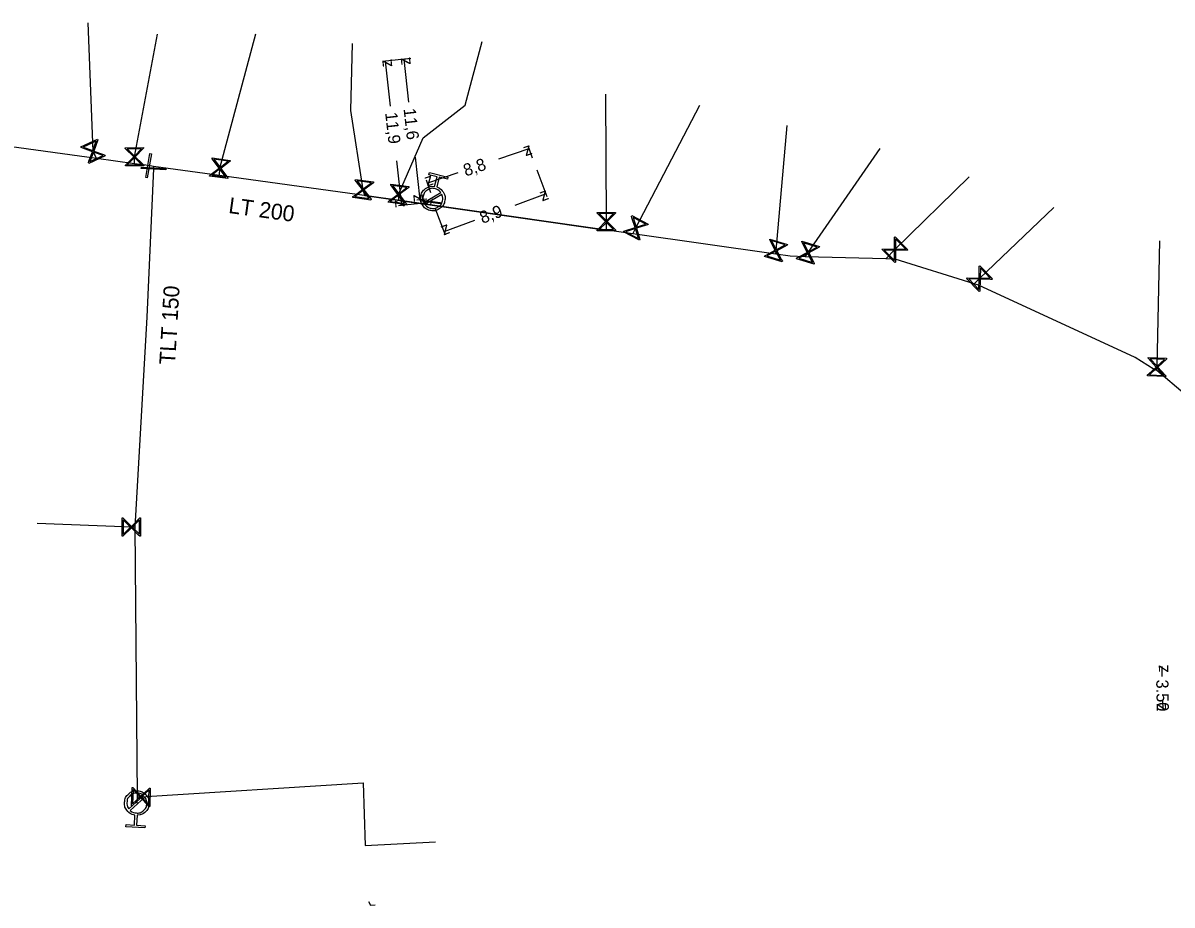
# Model space of a CAD drawing. Extents: x -643544 to -637295, y -1119190 to -1111715.
# Drawn here: x -641672.1 to -641578, y -1115273.1 to -1115200.8 of the extents above; entities that cross this region are included whole.
import ezdxf

# ---------------------------------------------------------------- set-up
doc = ezdxf.new("R2010")
doc.units = 0
for name, color, linetype in [('Default', 7, 'Continuous'), ('VP Hydrant', 7, 'Continuous'), ('VP Kótování', 7, 'Continuous'), ('VP Přípojka', 7, 'Continuous'), ('VP Řad', 7, 'Continuous'), ('VP Řad - popis', 7, 'Continuous'), ('VP Šoupě', 7, 'Continuous')]:
    doc.layers.add(name, color=color, linetype=linetype)

msp = doc.modelspace()

# ---------------------------------------------------------------- linework, layer by layer
at = {"layer": 'Default'}
for points in [[(-641638.216, -1115214.208), (-641637.874, -1115214.323), (-641637.687, -1115214.637), (-641637.475, -1115214.992), (-641637.575, -1115215.395), (-641637.675, -1115215.797), (-641638.03, -1115216.01), (-641638.384, -1115216.223), (-641638.788, -1115216.123), (-641639.188, -1115216.023), (-641639.402, -1115215.669), (-641639.616, -1115215.315), (-641639.516, -1115214.913), (-641639.416, -1115214.51), (-641639.063, -1115214.295), (-641638.749, -1115214.104), (-641638.394, -1115214.164)], [(-641637.899, -1115214.657), (-641638.066, -1115214.432), (-641638.351, -1115214.362), (-641638.679, -1115214.28), (-641638.966, -1115214.453), (-641639.254, -1115214.626), (-641639.335, -1115214.954), (-641639.406, -1115215.239), (-641639.285, -1115215.492)], [(-641639.191, -1115215.648), (-641639.023, -1115215.869), (-641638.742, -1115215.939), (-641638.416, -1115216.02), (-641638.128, -1115215.847), (-641637.839, -1115215.674), (-641637.758, -1115215.346), (-641637.688, -1115215.065), (-641637.805, -1115214.813)], [(-641662.951, -1115265.699), (-641663.308, -1115265.649), (-641663.55, -1115265.375), (-641663.823, -1115265.065), (-641663.799, -1115264.65), (-641663.774, -1115264.236), (-641663.465, -1115263.962), (-641663.155, -1115263.688), (-641662.74, -1115263.712), (-641662.328, -1115263.736), (-641662.053, -1115264.045), (-641661.778, -1115264.354), (-641661.802, -1115264.767), (-641661.827, -1115265.182), (-641662.134, -1115265.458), (-641662.407, -1115265.704), (-641662.767, -1115265.71)], [(-641662.256, -1115264.105), (-641662.462, -1115263.918), (-641662.751, -1115263.901), (-641663.086, -1115263.882), (-641663.338, -1115264.104), (-641663.59, -1115264.327), (-641663.61, -1115264.665), (-641663.627, -1115264.953), (-641663.466, -1115265.18)], [(-641663.345, -1115265.316), (-641663.139, -1115265.506), (-641662.846, -1115265.523), (-641662.509, -1115265.543), (-641662.258, -1115265.32), (-641662.007, -1115265.097), (-641661.988, -1115264.76), (-641661.97, -1115264.468), (-641662.135, -1115264.241)]]:
    msp.add_open_spline(points, degree=3, dxfattribs=at)
at = {"layer": 'VP Hydrant'}
for points in [[(-641638.394, -1115214.164), (-641638.196, -1115213.368), (-641638.865, -1115213.201), (-641638.821, -1115213.023), (-641637.305, -1115213.4), (-641637.349, -1115213.578), (-641638.018, -1115213.412), (-641638.216, -1115214.208)], [(-641639.285, -1115215.492), (-641637.899, -1115214.657)], [(-641637.805, -1115214.813), (-641639.191, -1115215.648)], [(-641663.466, -1115265.18), (-641662.256, -1115264.105)], [(-641662.135, -1115264.241), (-641663.345, -1115265.316)], [(-641662.767, -1115265.71), (-641662.816, -1115266.529), (-641662.127, -1115266.569), (-641662.138, -1115266.753), (-641663.698, -1115266.661), (-641663.687, -1115266.478), (-641662.999, -1115266.518), (-641662.951, -1115265.699)]]:
    msp.add_lwpolyline(points, dxfattribs=at)
at = {"layer": 'VP Kótování'}
for points in [[(-641640.337, -1115203.679), (-641642.661, -1115203.934)], [(-641642.01, -1115207.581), (-641642.413, -1115203.907)], [(-641640.337, -1115203.681), (-641641.147, -1115203.772)], [(-641640.506, -1115207.245), (-641640.899, -1115203.744)], [(-641633.132, -1115211.906), (-641630.639, -1115211.062)], [(-641630.37, -1115211.856), (-641630.72, -1115210.825)], [(-641639.997, -1115211.77), (-641639.604, -1115215.271)], [(-641641.519, -1115212.062), (-641641.116, -1115215.736)], [(-641630.034, -1115212.798), (-641629.211, -1115214.996)], [(-641638.705, -1115214.679), (-641639.055, -1115213.648)], [(-641636.482, -1115213.04), (-641638.974, -1115213.884)], [(-641631.809, -1115215.703), (-641629.298, -1115214.762)], [(-641639.041, -1115215.509), (-641641.365, -1115215.763)], [(-641639.042, -1115215.208), (-641639.852, -1115215.299)], [(-641638.368, -1115215.922), (-641637.544, -1115218.12)], [(-641635.121, -1115216.944), (-641637.632, -1115217.886)], [(-641578.771, -1115254.338), (-641578.785, -1115253.519)], [(-641578.738, -1115256.306), (-641578.725, -1115257.017)]]:
    msp.add_lwpolyline(points, dxfattribs=at)
at = {"layer": 'VP Přípojka'}
for points in [[(-641666.108, -1115211.874), (-641666.381, -1115211.286), (-641666.793, -1115200.764)], [(-641656.016, -1115213.269), (-641655.99, -1115212.67), (-641653.051, -1115201.658)], [(-641662.987, -1115212.305), (-641662.992, -1115211.731), (-641661.114, -1115201.673)], [(-641644.108, -1115214.918), (-641644.25, -1115214.43), (-641645.271, -1115207.94), (-641645.139, -1115202.453)], [(-641641.332, -1115215.314), (-641641.35, -1115214.82), (-641639.345, -1115210.18), (-641635.881, -1115207.499), (-641634.507, -1115202.28)], [(-641624.321, -1115217.742), (-641624.324, -1115217.046), (-641624.376, -1115206.605)], [(-641622.168, -1115218.049), (-641621.917, -1115217.566), (-641616.672, -1115207.506)], [(-641610.448, -1115219.722), (-641610.42, -1115219.41), (-641609.515, -1115209.172)], [(-641608.032, -1115219.924), (-641607.8, -1115219.59), (-641601.874, -1115211.067)], [(-641601.433, -1115220.094), (-641600.672, -1115219.345), (-641594.592, -1115213.363)], [(-641638.695, -1115215.69), (-641638.69, -1115215.43), (-641638.545, -1115215.152)], [(-641594.194, -1115222.153), (-641593.743, -1115221.722), (-641587.649, -1115215.892)], [(-641579.207, -1115229.245), (-641579.201, -1115228.969), (-641578.971, -1115218.622)], [(-641662.97, -1115242.09), (-641663.25, -1115242.09), (-641670.964, -1115241.795)], [(-641662.77, -1115264.2), (-641662.47, -1115264.21), (-641644.24, -1115263.04), (-641644.08, -1115268.18), (-641638.338, -1115267.895)], [(-641662.77, -1115264.2), (-641662.8, -1115264.71)], [(-641643.82, -1115272.79), (-641643.65, -1115273.07), (-641643.27, -1115273.06)]]:
    msp.add_lwpolyline(points, dxfattribs=at)
at = {"layer": 'VP Řad'}
for points in [[(-641640.658, -1115215.41), (-641644.561, -1115214.853), (-641656.016, -1115213.269), (-641661.421, -1115212.525), (-641661.836, -1115212.454), (-641662.987, -1115212.305), (-641666.108, -1115211.874), (-641673.87, -1115210.8), (-641684.879, -1115209.278), (-641688.25, -1115209.525), (-641705.74, -1115210.814), (-641708.426, -1115211.004), (-641716.91, -1115211.625), (-641725.249, -1115212.919), (-641737.04, -1115214.731), (-641739.786, -1115215.153), (-641747.731, -1115216.376), (-641755.058, -1115217.501), (-641756.549, -1115217.73), (-641760.958, -1115218.407), (-641767.51, -1115219.17), (-641779.892, -1115221.559), (-641781.646, -1115221.897), (-641793.053, -1115223.025)], [(-641661.421, -1115212.525), (-641661.43, -1115212.69), (-641661.97, -1115224.89), (-641662.97, -1115242.09), (-641662.77, -1115264.2)], [(-641640.658, -1115215.41), (-641641.332, -1115215.314), (-641644.108, -1115214.918), (-641624.321, -1115217.742), (-641640.658, -1115215.41)], [(-641568.45, -1115239.991), (-641573.501, -1115235.247), (-641576.798, -1115231.328), (-641576.888, -1115231.221), (-641579.207, -1115229.245), (-641579.431, -1115229.177), (-641580.996, -1115228.179), (-641593.828, -1115222.268), (-641594.194, -1115222.153), (-641600.665, -1115220.114), (-641601.433, -1115220.094), (-641608.032, -1115219.924), (-641609.26, -1115219.892), (-641610.448, -1115219.722), (-641622.168, -1115218.049), (-641638.695, -1115215.69), (-641640.658, -1115215.41)]]:
    msp.add_lwpolyline(points, dxfattribs=at)
at = {"layer": 'VP Šoupě'}
for points in [[(-641665.385, -1115211.65), (-641666.745, -1115212.282), (-641666.773, -1115212.223), (-641666.725, -1115212.103), (-641666.438, -1115211.314), (-641667.35, -1115210.982), (-641667.378, -1115210.923), (-641666.018, -1115210.29), (-641665.99, -1115210.349), (-641666.325, -1115211.261), (-641665.535, -1115211.548), (-641665.413, -1115211.59), (-641665.385, -1115211.65)], [(-641667.2, -1115210.943), (-641666.407, -1115211.231), (-641666.12, -1115210.441), (-641667.2, -1115210.943)], [(-641662.235, -1115212.474), (-641663.735, -1115212.488), (-641663.736, -1115212.422), (-641663.643, -1115212.333), (-641663.055, -1115211.733), (-641663.748, -1115211.054), (-641663.749, -1115210.988), (-641662.249, -1115210.974), (-641662.248, -1115211.04), (-641662.93, -1115211.732), (-641662.33, -1115212.319), (-641662.236, -1115212.408), (-641662.235, -1115212.474)], [(-641663.596, -1115211.08), (-641662.993, -1115211.67), (-641662.405, -1115211.069), (-641663.596, -1115211.08)], [(-641665.567, -1115211.631), (-641666.355, -1115211.344), (-641666.641, -1115212.131), (-641665.567, -1115211.631)], [(-641662.393, -1115212.382), (-641662.992, -1115211.795), (-641663.578, -1115212.393), (-641662.393, -1115212.382)], [(-641661.605, -1115211.479), (-641661.943, -1115213.451), (-641662.066, -1115213.43), (-641661.729, -1115211.458), (-641661.605, -1115211.479)], [(-641655.349, -1115213.516), (-641656.835, -1115213.311), (-641656.826, -1115213.245), (-641656.721, -1115213.171), (-641656.052, -1115212.663), (-641656.639, -1115211.89), (-641656.63, -1115211.825), (-641655.144, -1115212.03), (-641655.153, -1115212.095), (-641655.929, -1115212.68), (-641655.421, -1115213.349), (-641655.34, -1115213.451), (-641655.349, -1115213.516)], [(-641656.492, -1115211.938), (-641655.982, -1115212.61), (-641655.312, -1115212.102), (-641656.492, -1115211.938)], [(-641662.425, -1115212.573), (-641660.428, -1115212.682), (-641660.435, -1115212.806), (-641662.432, -1115212.697), (-641662.425, -1115212.573)], [(-641655.493, -1115213.402), (-641655.999, -1115212.733), (-641656.666, -1115213.239), (-641655.493, -1115213.402)], [(-641643.612, -1115215.277), (-641645.098, -1115215.068), (-641645.088, -1115215.002), (-641644.983, -1115214.928), (-641644.313, -1115214.422), (-641644.897, -1115213.648), (-641644.888, -1115213.582), (-641643.403, -1115213.792), (-641643.412, -1115213.857), (-641644.189, -1115214.44), (-641643.683, -1115215.11), (-641643.603, -1115215.212), (-641643.612, -1115215.277)], [(-641644.75, -1115213.696), (-641644.242, -1115214.369), (-641643.571, -1115213.863), (-641644.75, -1115213.696)], [(-641643.755, -1115215.162), (-641644.26, -1115214.493), (-641644.928, -1115214.997), (-641643.755, -1115215.162)], [(-641640.712, -1115215.667), (-641642.198, -1115215.458), (-641642.188, -1115215.392), (-641642.083, -1115215.318), (-641641.413, -1115214.812), (-641641.997, -1115214.038), (-641641.988, -1115213.972), (-641640.503, -1115214.182), (-641640.512, -1115214.247), (-641641.289, -1115214.83), (-641640.783, -1115215.5), (-641640.703, -1115215.602), (-641640.712, -1115215.667)], [(-641641.85, -1115214.086), (-641641.342, -1115214.759), (-641640.671, -1115214.253), (-641641.85, -1115214.086)], [(-641640.855, -1115215.552), (-641641.36, -1115214.883), (-641642.028, -1115215.387), (-641640.855, -1115215.552)], [(-641637.954, -1115215.581), (-641639.439, -1115215.371), (-641639.426, -1115215.279), (-641637.941, -1115215.488), (-641637.954, -1115215.581)], [(-641623.57, -1115217.792), (-641625.07, -1115217.799), (-641625.07, -1115217.733), (-641624.977, -1115217.645), (-641624.387, -1115217.047), (-641625.077, -1115216.365), (-641625.077, -1115216.299), (-641623.577, -1115216.292), (-641623.577, -1115216.358), (-641624.262, -1115217.047), (-641623.664, -1115217.637), (-641623.57, -1115217.726), (-641623.57, -1115217.792)], [(-641624.924, -1115216.392), (-641624.325, -1115216.985), (-641623.734, -1115216.386), (-641624.924, -1115216.392)], [(-641622.235, -1115216.555), (-641620.905, -1115217.248), (-641620.935, -1115217.307), (-641621.059, -1115217.341), (-641621.86, -1115217.594), (-641621.568, -1115218.52), (-641621.598, -1115218.578), (-641622.928, -1115217.885), (-641622.898, -1115217.826), (-641621.97, -1115217.537), (-641622.224, -1115216.736), (-641622.265, -1115216.613), (-641622.235, -1115216.555)], [(-641622.139, -1115216.711), (-641621.887, -1115217.51), (-641621.088, -1115217.258), (-641622.139, -1115216.711)], [(-641623.728, -1115217.699), (-641624.324, -1115217.109), (-641624.912, -1115217.705), (-641623.728, -1115217.699)], [(-641621.69, -1115218.425), (-641621.944, -1115217.621), (-641622.746, -1115217.874), (-641621.69, -1115218.425)], [(-641609.922, -1115220.347), (-641611.357, -1115219.908), (-641611.338, -1115219.845), (-641611.222, -1115219.788), (-641610.481, -1115219.393), (-641610.937, -1115218.537), (-641610.918, -1115218.474), (-641609.484, -1115218.912), (-641609.503, -1115218.975), (-641610.362, -1115219.43), (-641609.967, -1115220.171), (-641609.903, -1115220.284), (-641609.922, -1115220.347)], [(-641610.8, -1115218.608), (-641610.403, -1115219.352), (-641609.661, -1115218.956), (-641610.8, -1115218.608)], [(-641600.663, -1115218.284), (-641599.611, -1115219.353), (-641599.658, -1115219.4), (-641599.787, -1115219.394), (-641600.627, -1115219.389), (-641600.633, -1115220.359), (-641600.68, -1115220.405), (-641601.732, -1115219.336), (-641601.685, -1115219.29), (-641600.714, -1115219.3), (-641600.708, -1115218.46), (-641600.71, -1115218.33), (-641600.663, -1115218.284)], [(-641600.62, -1115218.462), (-641600.626, -1115219.301), (-641599.789, -1115219.306), (-641600.62, -1115218.462)], [(-641610.046, -1115220.211), (-641610.44, -1115219.471), (-641611.178, -1115219.865), (-641610.046, -1115220.211)], [(-641607.302, -1115220.527), (-641608.737, -1115220.088), (-641608.718, -1115220.025), (-641608.602, -1115219.968), (-641607.861, -1115219.573), (-641608.317, -1115218.717), (-641608.298, -1115218.654), (-641606.864, -1115219.092), (-641606.883, -1115219.155), (-641607.742, -1115219.61), (-641607.347, -1115220.351), (-641607.283, -1115220.464), (-641607.302, -1115220.527)], [(-641608.18, -1115218.788), (-641607.783, -1115219.532), (-641607.041, -1115219.136), (-641608.18, -1115218.788)], [(-641600.72, -1115220.231), (-641600.715, -1115219.388), (-641601.556, -1115219.382), (-641600.72, -1115220.231)], [(-641607.426, -1115220.391), (-641607.82, -1115219.651), (-641608.558, -1115220.045), (-641607.426, -1115220.391)], [(-641593.72, -1115220.662), (-641592.683, -1115221.746), (-641592.73, -1115221.791), (-641592.859, -1115221.784), (-641593.698, -1115221.767), (-641593.719, -1115222.737), (-641593.767, -1115222.783), (-641594.803, -1115221.699), (-641594.756, -1115221.653), (-641593.785, -1115221.677), (-641593.767, -1115220.837), (-641593.767, -1115220.707), (-641593.72, -1115220.662)], [(-641593.678, -1115220.84), (-641593.696, -1115221.679), (-641592.86, -1115221.696), (-641593.678, -1115220.84)], [(-641593.804, -1115222.608), (-641593.786, -1115221.765), (-641594.627, -1115221.747), (-641593.804, -1115222.608)], [(-641578.485, -1115229.753), (-641579.983, -1115229.685), (-641579.98, -1115229.619), (-641579.882, -1115229.535), (-641579.263, -1115228.968), (-641579.918, -1115228.252), (-641579.915, -1115228.186), (-641578.416, -1115228.255), (-641578.419, -1115228.32), (-641579.138, -1115228.974), (-641578.571, -1115229.594), (-641578.482, -1115229.687), (-641578.485, -1115229.753)], [(-641579.767, -1115228.287), (-641579.198, -1115228.909), (-641578.577, -1115228.341), (-641579.767, -1115228.287)], [(-641578.638, -1115229.652), (-641579.203, -1115229.033), (-641579.821, -1115229.598), (-641578.638, -1115229.652)], [(-641662.5, -1115241.34), (-641662.5, -1115242.84), (-641662.566, -1115242.84), (-641662.654, -1115242.746), (-641663.249, -1115242.153), (-641663.934, -1115242.84), (-641664, -1115242.84), (-641664, -1115241.34), (-641663.934, -1115241.34), (-641663.249, -1115242.028), (-641662.655, -1115241.434), (-641662.566, -1115241.34), (-641662.5, -1115241.34)], [(-641663.906, -1115242.688), (-641663.311, -1115242.091), (-641663.906, -1115241.497), (-641663.906, -1115242.688)], [(-641662.594, -1115241.497), (-641663.186, -1115242.091), (-641662.594, -1115242.682), (-641662.594, -1115241.497)], [(-641661.695, -1115263.485), (-641661.745, -1115264.984), (-641661.811, -1115264.982), (-641661.896, -1115264.886), (-641662.47, -1115264.273), (-641663.179, -1115264.937), (-641663.244, -1115264.934), (-641663.194, -1115263.435), (-641663.129, -1115263.437), (-641662.466, -1115264.148), (-641661.854, -1115263.574), (-641661.761, -1115263.483), (-641661.695, -1115263.485)], [(-641663.146, -1115264.785), (-641662.531, -1115264.209), (-641663.106, -1115263.595), (-641663.146, -1115264.785)], [(-641661.794, -1115263.639), (-641662.406, -1115264.213), (-641661.834, -1115264.823), (-641661.794, -1115263.639)]]:
    msp.add_lwpolyline(points, dxfattribs=at)

# ---------------------------------------------------------------- texts
at = {"layer": 'VP Kótování'}
for s, rotation, p in [('z', 96.2541, (-641641.861, -1115204.35)), ('z', 96.40936, (-641640.346, -1115204.185)), ('11,9', 276.2541, (-641642.453, -1115208.133)), ('11,6', 276.40936, (-641640.947, -1115207.798)), ('z', 18.70758, (-641630.953, -1115211.696)), ('8,8', 18.70758, (-641635.848, -1115213.354)), ('z', 198.70758, (-641638.661, -1115213.251)), ('z', 276.40936, (-641640.157, -1115214.83)), ('z', 20.5504, (-641629.591, -1115215.405)), ('z', 276.2541, (-641641.668, -1115215.294)), ('8,9', 20.5504, (-641634.477, -1115217.237)), ('z', 200.5504, (-641637.339, -1115217.242)), ('z', 90.98266, (-641578.277, -1115254.011)), ('3.50', 270.98268, (-641579.267, -1115254.597)), ('z', 270.9827, (-641579.234, -1115256.526))]:
    msp.add_text(s, height=1, rotation=rotation, dxfattribs=at).set_placement(p)
at = {"layer": 'VP Řad - popis'}
for s, rotation, p in [('LT 200', 352.12703, (-641655.338, -1115216.332)), ('TLT 150', 86.67259, (-641659.666, -1115228.793))]:
    msp.add_text(s, height=1.3, rotation=rotation, dxfattribs=at).set_placement(p)

doc.saveas('drawing.dxf')
